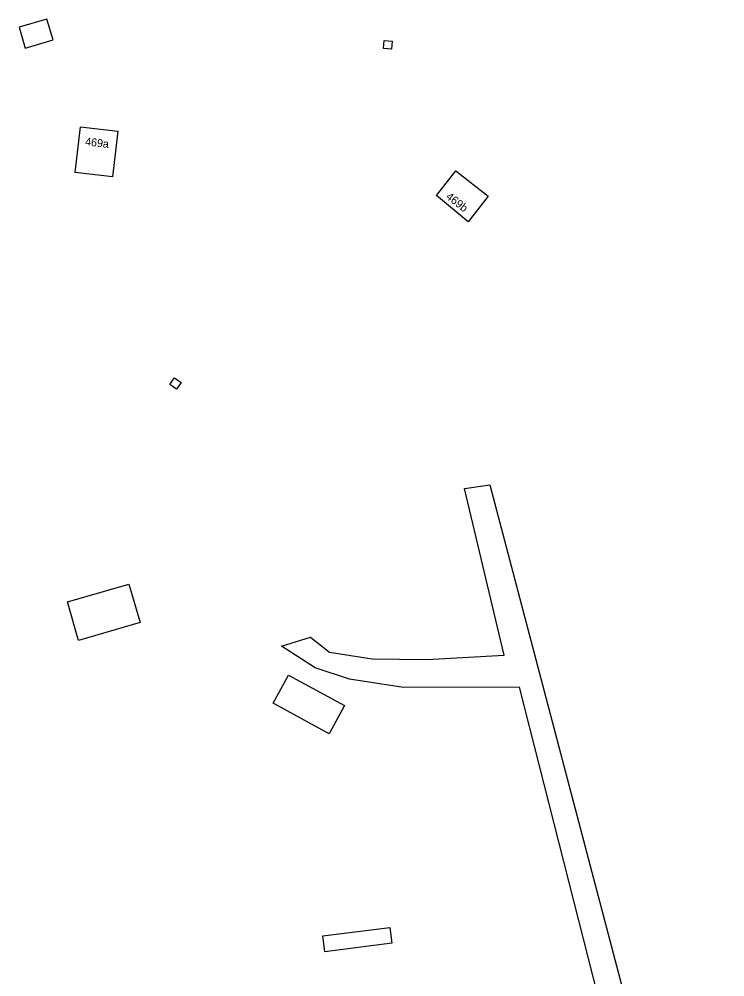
# Model space of a CAD drawing. Extents: x 124000 to 129000, y 395500 to 397503.
# Drawn here: x 127908.8 to 127996.9, y 395820 to 395939.7 of the extents above; entities that cross this region are included whole.
import ezdxf

# ---------------------------------------------------------------- set-up
doc = ezdxf.new("R2010")
doc.units = 0
for name, color, linetype in [('gg-anno-huisnummerreeks BGT', 7, 'Continuous'), ('gg-bbg-bijgebouw', 7, 'Continuous'), ('gg-bbg-gedigitaliseerde bijgebouw', 7, 'Continuous'), ('gg-bbg-hoofdgebouw', 7, 'Continuous'), ('gg-bbg-luifel en loopbrug', 7, 'Continuous'), ('gg-knt-onverhard', 7, 'Continuous')]:
    doc.layers.add(name, color=color, linetype=linetype)

msp = doc.modelspace()

# ---------------------------------------------------------------- linework, layer by layer
at = {"layer": 'gg-bbg-bijgebouw'}
for points in [[(127955.31, 395935.98), (127954.31, 395936.07), (127954.39, 395937.04), (127955.39, 395936.96), (127955.31, 395935.98)], [(127928.2, 395894.9), (127929.03, 395894.3), (127928.44, 395893.47), (127927.6, 395894.06), (127928.2, 395894.9)]]:
    msp.add_lwpolyline(points, dxfattribs=at)
at = {"layer": 'gg-bbg-gedigitaliseerde bijgebouw'}
msp.add_lwpolyline([(127914.8, 395866.87), (127922.48, 395869.11), (127923.88, 395864.31), (127916.2, 395862.07), (127914.8, 395866.87)], dxfattribs=at)
at = {"layer": 'gg-bbg-hoofdgebouw'}
for points in [[(127915.78, 395920.56), (127916.46, 395926.27), (127921.12, 395925.72), (127920.45, 395920.02), (127915.78, 395920.56)], [(127964.87, 395914.4), (127960.93, 395917.67), (127963.35, 395920.75), (127967.38, 395917.58), (127964.87, 395914.4)]]:
    msp.add_lwpolyline(points, dxfattribs=at)
at = {"layer": 'gg-bbg-luifel en loopbrug'}
for points in [[(127908.78, 395938.7), (127909.55, 395936.11), (127913.01, 395937.13), (127912.25, 395939.72), (127908.78, 395938.7)], [(127942.44, 395857.72), (127949.44, 395853.91), (127947.52, 395850.4), (127940.52, 395854.21), (127942.44, 395857.72)], [(127946.71, 395825.14), (127955.1, 395826.19), (127955.35, 395824.21), (127946.96, 395823.16), (127946.71, 395825.14)]]:
    msp.add_lwpolyline(points, dxfattribs=at)
at = {"layer": 'gg-knt-onverhard'}
msp.add_lwpolyline([(127993.5, 395768.89), (127971.28, 395856.22), (127956.81, 395856.19), (127950.07, 395857.22), (127945.76, 395858.63), (127941.54, 395861.35), (127945.19, 395862.48), (127947.54, 395860.6), (127952.88, 395859.76), (127959.72, 395859.66), (127969.37, 395860.22), (127964.4, 395881.04), (127967.59, 395881.51), (127996.94, 395769.97)], dxfattribs=at)

# ---------------------------------------------------------------- texts
at = {"layer": 'gg-anno-huisnummerreeks BGT'}
for s, rotation, p in [('469a', 353.3, (127916.98, 395923.95)), ('469b', 321.8, (127962.01, 395917.38))]:
    msp.add_text(s, height=1, rotation=rotation, dxfattribs=at).set_placement(p)

doc.saveas('drawing.dxf')
